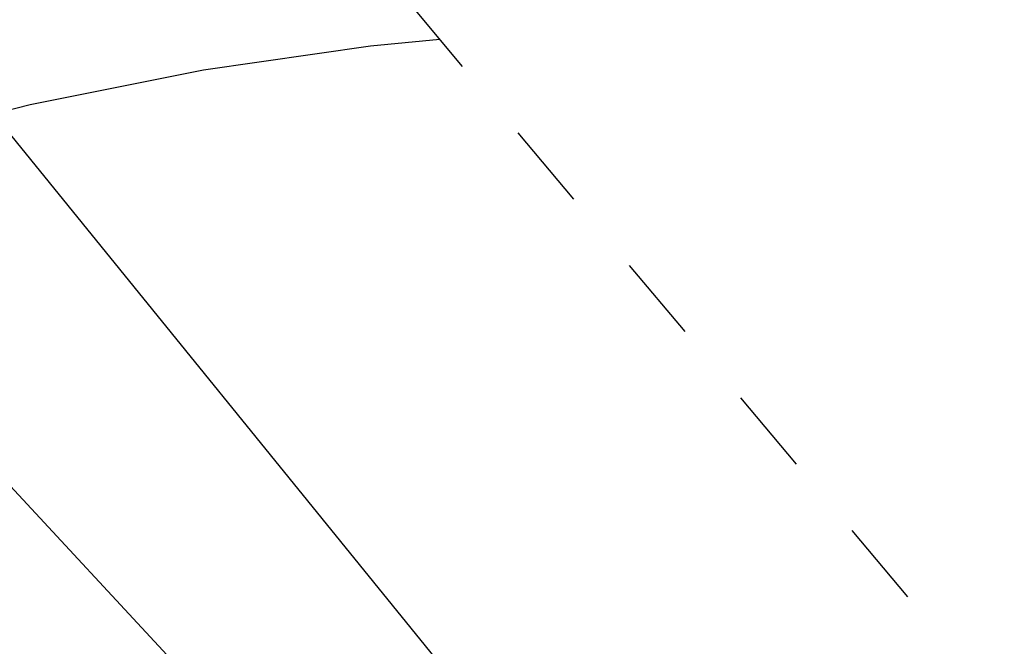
# Model space of a CAD drawing. Extents: x 0 to 362422, y 0 to 4201735.
# Tile 302 of 656: x 360213.24 to 360221.77, y 4200496 to 4200501.43. Entities that reach past the tile are written whole.
import ezdxf

# ---------------------------------------------------------------- set-up
doc = ezdxf.new("R2010")
doc.units = 0
doc.header["$LTSCALE"] = 0.5
doc.header["$MEASUREMENT"] = 0
doc.linetypes.add('CONTI', pattern=[0])
doc.linetypes.add('Д_ТРОТ_ТРУБА', pattern=[3, 1.5, -1.5])
for name, color, linetype in [('(014) Водопровод', 5, 'ИК_Водопровод -------в--------'), ('(025) Дорога', 7, 'Continuous'), ('GORIZDEFAULT', 32, 'CONTI'), ('SIT_L0', 250, 'CONTI')]:
    doc.layers.add(name, color=color, linetype=linetype)
doc.layers.add('.', color=7, linetype='Continuous', lineweight=15)
doc.linetypes.add('ИК_Водопровод -------в--------', pattern='A,9,-0.6,["В",Standard,S=1.2,R=0,X=0,Y=-0.6],-1.2', length=10.8)

# ---------------------------------------------------------------- blocks, each defined once
blk = doc.blocks.new('gergrgrre')
at = {"layer": '(014) Водопровод', "flags": 128}
blk.add_lwpolyline([(360036.4378, 4200773.0145), (360047.0977, 4200750.3105), (360089.7596, 4200681.101), (360107.6188, 4200655.7963), (360141.8255, 4200594.0387), (360149.3453, 4200579.9984), (360206.507, 4200508.6105), (360230.262, 4200479.3873), (360306.2812, 4200388.525), (360409.1536, 4200291.5533), (360456.1144, 4200244.1908), (360490.7928, 4200199.3371)], dxfattribs=at)
at = {"layer": '(025) Дорога', "linetype": 'Д_ТРОТ_ТРУБА', "flags": 128}
blk.add_lwpolyline([(360034.8587, 4200791.3921), (360036.7325, 4200790.5012), (360038.7612, 4200786.5526), (360042.5011, 4200778.4333), (360055.4916, 4200753.9879), (360078.8029, 4200711.4108), (360116.369, 4200649.9155), (360150.8, 4200586.24), (360165.6824, 4200563.025), (360179.515, 4200545.24), (360209.9892, 4200509.4609), (360265.27, 4200443.63), (360306.0262, 4200398.7781), (360384.5648, 4200319.7401), (360425.3665, 4200280.5922), (360454.0874, 4200253.7751), (360461.5963, 4200243.1673), (360473.3562, 4200225.7819), (360486.0723, 4200211.8331), (360495.2332, 4200201.2946)], dxfattribs=at)
at = {"layer": 'GORIZDEFAULT', "color": 32}
blk.add_polyline3d([(360216.8792, 4200501.256, 545.5), (360216.28, 4200501.2, 545.5), (360214.83, 4200500.99, 545.5), (360213.33, 4200500.69, 545.5), (360211.8, 4200500.3, 545.5), (360210.24, 4200499.81, 545.5), (360208.67, 4200499.22, 545.5), (360207.1, 4200498.53, 545.5), (360205.53, 4200497.75, 545.5), (360204, 4200496.86, 545.5), (360202.5, 4200495.89, 545.5), (360201.07, 4200494.87, 545.5), (360199.72, 4200493.81, 545.5), (360198.48, 4200492.74, 545.5), (360197.36, 4200491.69, 545.5), (360196.39, 4200490.67, 545.5)], dxfattribs=at)
blk = doc.blocks.new('ееееее')
at = {"layer": 'SIT_L0', "color": 250}
blk.add_line((-288.38, 647.62), (-215.18, 568.38), dxfattribs=at)

msp = doc.modelspace()

# ---------------------------------------------------------------- hatches: boundary and pattern name
at = {"layer": '.', "ltscale": 0.149071}
h = msp.add_hatch(color=256, dxfattribs=at)
h.dxf.hatch_style = 1
h.set_gradient(color1=(255, 255, 255), tint=1)
h.paths.add_polyline_path([(359890.2408, 4200063.4759), (362234.445, 4200063.4759), (362234.349, 4201313.8917), (359890.2408, 4201328.8911)], flags=17)
h.paths.add_polyline_path([(359890.2408, 4200063.4759), (362234.445, 4200063.4759), (362234.445, 4201313.8911), (359890.2408, 4201328.8911)], flags=17)

# ---------------------------------------------------------------- block references
at = {"linetype": 'Continuous'}
msp.add_blockref('gergrgrre', (0, 0), dxfattribs=at)
at = {"color": 0, "rotation": 0.1683458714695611}
msp.add_blockref('ееееее', (360499.4563, 4199854.9026), dxfattribs=at)

doc.saveas('drawing.dxf')
